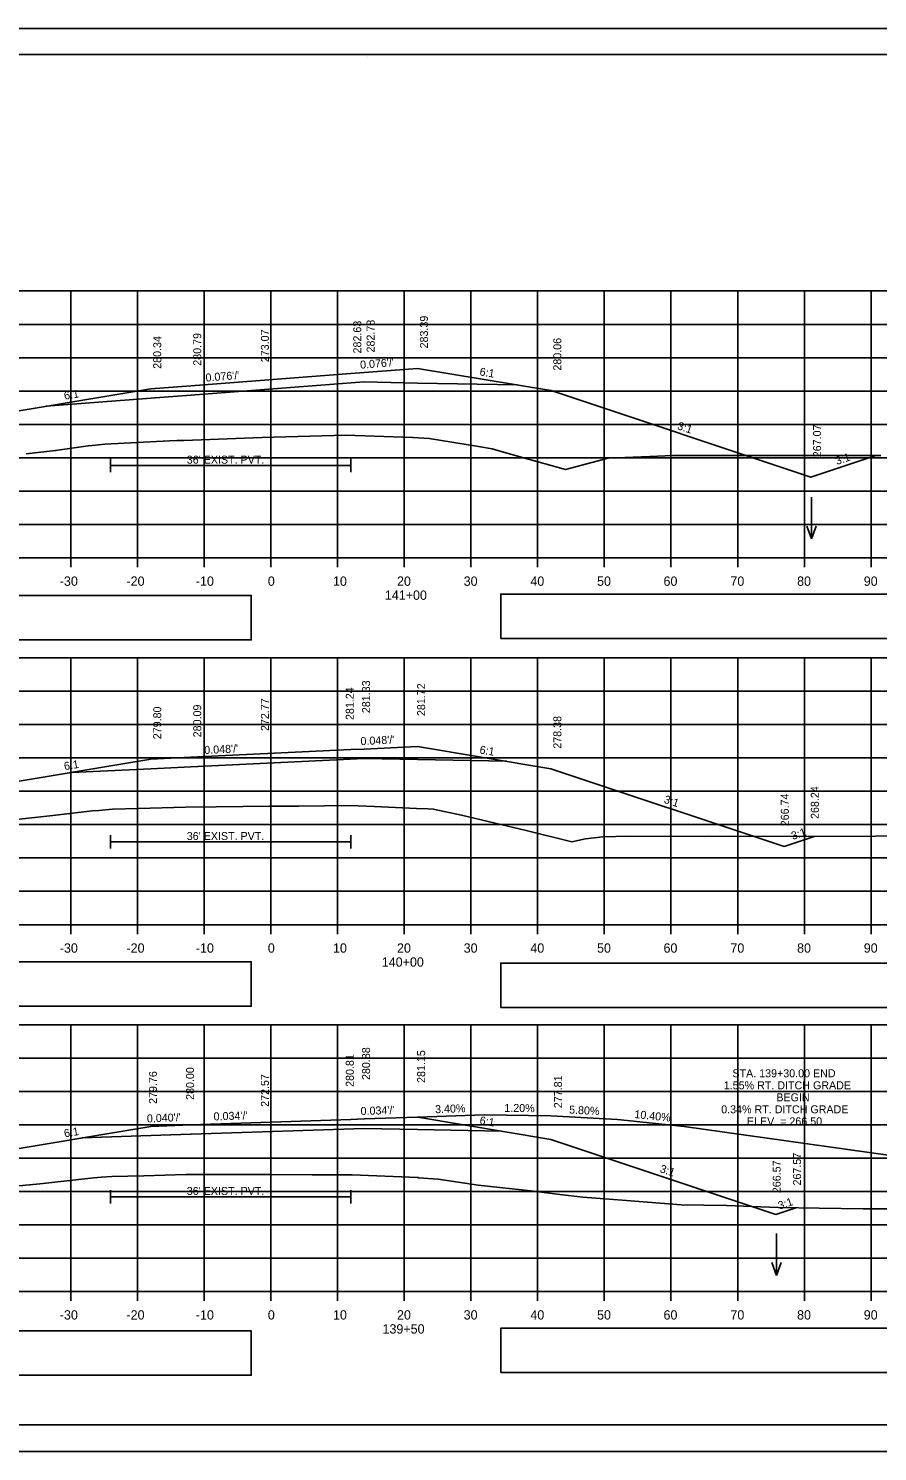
# Model space of a CAD drawing. Extents: x 285 to 4233, y -659 to 3710.
# Drawn here: x 2503.1 to 2630.5, y 2536.2 to 2749.6 of the extents above; entities that cross this region are included whole.
import ezdxf

# ---------------------------------------------------------------- set-up
doc = ezdxf.new("R2010")
doc.units = 0
for name, color, linetype in [('R_Alt Surface', 7, 'Continuous'), ('R_Axis', 7, 'Continuous'), ('R_Axis Annot', 7, 'Continuous'), ('R_Border', 7, 'Continuous'), ('R_Drive', 7, 'Continuous'), ('R_Exist Surface', 7, 'Continuous'), ('R_Fin Surface', 7, 'Continuous'), ('R_Grid', 7, 'Continuous'), ('R_No Plot', 7, 'Continuous'), ('R_Water', 7, 'Continuous'), ('R_Water Annot', 7, 'Continuous'), ('R_Xsect Elev', 7, 'Continuous'), ('R_Xsect Slope', 7, 'Continuous')]:
    doc.layers.add(name, color=color, linetype=linetype)

msp = doc.modelspace()

# ---------------------------------------------------------------- linework, layer by layer
at = {"layer": 'R_Alt Surface'}
for points in [[(2505.8, 2692.93), (2521.5, 2694.13), (2527.5, 2694.59), (2527.5, 2694.59), (2553.5, 2696.57), (2561.5, 2696.41), (2576.42, 2696.12)], [(2505.8, 2692.93), (2521.5, 2694.13), (2527.5, 2694.59), (2527.5, 2694.59), (2553.5, 2696.57), (2561.5, 2696.41), (2576.42, 2696.12)], [(2515.42, 2685.05), (2515.42, 2683.05)], [(2515.42, 2684.05), (2551.5, 2684.05)], [(2551.5, 2685.05), (2551.5, 2683.05)], [(2509.57, 2638.02), (2521.5, 2638.59), (2527.5, 2638.88), (2527.5, 2638.88), (2553.5, 2640.13), (2561.5, 2639.97), (2574.87, 2639.7)], [(2509.57, 2638.02), (2521.5, 2638.59), (2527.5, 2638.88), (2527.5, 2638.88), (2553.5, 2640.13), (2561.5, 2639.97), (2574.87, 2639.7)], [(2515.42, 2628.63), (2515.42, 2626.63)], [(2551.5, 2628.63), (2551.5, 2626.63)], [(2515.42, 2627.63), (2551.5, 2627.63)], [(2511.13, 2583.24), (2521.5, 2583.59), (2527.5, 2583.79), (2527.5, 2583.79), (2553.5, 2584.67), (2561.5, 2584.51), (2574.09, 2584.26)], [(2511.13, 2583.24), (2521.5, 2583.59), (2527.5, 2583.79), (2527.5, 2583.79), (2553.5, 2584.67), (2561.5, 2584.51), (2574.09, 2584.26)], [(2515.42, 2575.42), (2515.42, 2573.42)], [(2551.5, 2575.42), (2551.5, 2573.42)], [(2515.42, 2574.42), (2551.5, 2574.42)]]:
    msp.add_lwpolyline(points, dxfattribs=at)
at = {"layer": 'R_Axis'}
for p, q in [((2409.5, 2670.21), (2709.5, 2670.21)), ((2509.5, 2668.81), (2509.5, 2670.21)), ((2519.5, 2668.81), (2519.5, 2670.21)), ((2529.5, 2668.81), (2529.5, 2670.21)), ((2539.5, 2668.81), (2539.5, 2670.21)), ((2549.5, 2668.81), (2549.5, 2670.21)), ((2559.5, 2668.81), (2559.5, 2670.21)), ((2569.5, 2668.81), (2569.5, 2670.21)), ((2579.5, 2668.81), (2579.5, 2670.21)), ((2589.5, 2668.81), (2589.5, 2670.21)), ((2599.5, 2668.81), (2599.5, 2670.21)), ((2609.5, 2668.81), (2609.5, 2670.21)), ((2619.5, 2668.81), (2619.5, 2670.21)), ((2629.5, 2668.81), (2629.5, 2670.21)), ((2409.5, 2615.21), (2709.5, 2615.21)), ((2509.5, 2613.81), (2509.5, 2615.21)), ((2519.5, 2613.81), (2519.5, 2615.21)), ((2529.5, 2613.81), (2529.5, 2615.21)), ((2539.5, 2613.81), (2539.5, 2615.21)), ((2549.5, 2613.81), (2549.5, 2615.21)), ((2559.5, 2613.81), (2559.5, 2615.21)), ((2569.5, 2613.81), (2569.5, 2615.21)), ((2579.5, 2613.81), (2579.5, 2615.21)), ((2589.5, 2613.81), (2589.5, 2615.21)), ((2599.5, 2613.81), (2599.5, 2615.21)), ((2609.5, 2613.81), (2609.5, 2615.21)), ((2619.5, 2613.81), (2619.5, 2615.21)), ((2629.5, 2613.81), (2629.5, 2615.21)), ((2409.5, 2560.21), (2709.5, 2560.21)), ((2509.5, 2558.81), (2509.5, 2560.21)), ((2519.5, 2558.81), (2519.5, 2560.21)), ((2529.5, 2558.81), (2529.5, 2560.21)), ((2539.5, 2558.81), (2539.5, 2560.21)), ((2549.5, 2558.81), (2549.5, 2560.21)), ((2559.5, 2558.81), (2559.5, 2560.21)), ((2569.5, 2558.81), (2569.5, 2560.21)), ((2579.5, 2558.81), (2579.5, 2560.21)), ((2589.5, 2558.81), (2589.5, 2560.21)), ((2599.5, 2558.81), (2599.5, 2560.21)), ((2609.5, 2558.81), (2609.5, 2560.21)), ((2619.5, 2558.81), (2619.5, 2560.21)), ((2629.5, 2558.81), (2629.5, 2560.21))]:
    msp.add_line(p, q, dxfattribs=at)
at = {"layer": 'R_Axis Annot'}
for points in [[(2573.96, 2658.11), (2714.32, 2658.11), (2714.32, 2664.76), (2573.96, 2664.76)], [(2408.87, 2657.91), (2536.56, 2657.91), (2536.56, 2664.56), (2408.87, 2664.56)], [(2408.87, 2602.99), (2536.56, 2602.99), (2536.56, 2609.64), (2408.87, 2609.64)], [(2573.96, 2602.78), (2714.32, 2602.78), (2714.32, 2609.44), (2573.96, 2609.44)], [(2408.87, 2547.66), (2536.56, 2547.66), (2536.56, 2554.31), (2408.87, 2554.31)], [(2573.96, 2548.06), (2714.32, 2548.06), (2714.32, 2554.71), (2573.96, 2554.71)]]:
    msp.add_lwpolyline(points, close=True, dxfattribs=at)
at = {"layer": 'R_Border'}
for p, q in [((2401.5, 2745.67), (2717.68, 2745.67)), ((2554.02, 2745.41), (2554.02, 2745.41)), ((2554.02, 2745.41), (2554.02, 2745.41)), ((2717.68, 2540.21), (2401.5, 2540.21))]:
    msp.add_line(p, q, dxfattribs=at)
at = {"layer": 'R_Drive'}
for p, q in [((2571.5, 2586.69), (2561.51, 2586.35)), ((2571.5, 2586.69), (2581.5, 2586.57)), ((2581.5, 2586.57), (2591.5, 2585.99)), ((2591.5, 2585.99), (2601.5, 2584.95)), ((2601.5, 2584.95), (2677.91, 2574.25))]:
    msp.add_line(p, q, dxfattribs=at)
at = {"layer": 'R_Exist Surface'}
for points in [[(2502.81, 2685.8), (2507.17, 2686.31), (2512.09, 2686.98), (2512.69, 2687.04), (2514.59, 2687.25), (2524.3, 2687.74), (2525.44, 2687.79), (2526.44, 2687.82), (2538.16, 2688.24), (2548.92, 2688.56), (2550.76, 2688.61), (2552.12, 2688.56), (2560.74, 2688.24), (2560.81, 2688.23), (2563.22, 2688.08), (2570.33, 2686.93), (2572.66, 2686.54), (2575.09, 2685.86), (2583.68, 2683.43), (2587.61, 2684.51), (2590.06, 2685.16), (2596.32, 2685.38), (2599.79, 2685.56), (2624.06, 2685.53), (2630.95, 2685.53)], [(2500.45, 2630.88), (2506.32, 2631.54), (2512.73, 2632.26), (2513.69, 2632.34), (2515.74, 2632.53), (2519.58, 2632.63), (2526.75, 2632.82), (2531.28, 2632.86), (2539.31, 2632.98), (2543.7, 2633), (2551.4, 2633.09), (2555.01, 2632.92), (2561.32, 2632.61), (2563.01, 2632.6), (2563.85, 2632.54), (2568.1, 2631.63), (2573.12, 2630.44), (2577.8, 2629.32), (2584.61, 2627.64), (2586.7, 2628.07), (2589.28, 2628.4), (2593.13, 2628.46), (2604.52, 2628.43), (2608.72, 2628.48), (2611.23, 2628.41), (2630.16, 2628.49), (2637.62, 2628.63)], [(2501.19, 2576), (2504.83, 2576.38), (2512.96, 2577.27), (2514.08, 2577.35), (2515.63, 2577.47), (2520.43, 2577.58), (2526.76, 2577.74), (2532.73, 2577.74), (2539.57, 2577.77), (2545.71, 2577.72), (2551.66, 2577.7), (2561.52, 2577.29), (2561.62, 2577.28), (2561.65, 2577.28), (2564.57, 2577.04), (2570.6, 2576.14), (2578.94, 2575.27), (2582.81, 2574.77), (2586.3, 2574.36), (2592.85, 2573.87), (2601.03, 2573.22), (2607.8, 2573.11), (2615.56, 2572.82), (2621.73, 2572.71), (2628.34, 2572.62), (2636.85, 2572.6)]]:
    msp.add_lwpolyline(points, dxfattribs=at)
at = {"layer": 'R_Fin Surface'}
for points in [[(2474.69, 2683.94), (2474.69, 2683.94), (2497.5, 2691.54), (2521.5, 2695.54), (2521.5, 2695.54), (2527.5, 2696), (2551.5, 2697.84), (2551.5, 2697.84), (2553.5, 2697.99), (2561.5, 2698.6), (2561.5, 2698.6), (2581.5, 2695.27), (2581.51, 2695.27), (2620.46, 2682.28), (2620.46, 2682.28), (2630.2, 2685.53)], [(2474.03, 2628.19), (2497.5, 2636.01), (2521.5, 2640.01), (2527.5, 2640.3), (2551.5, 2641.45), (2553.5, 2641.54), (2561.5, 2641.93), (2581.5, 2638.59), (2616.45, 2626.94), (2620.96, 2628.45)], [(2469.93, 2572.62), (2471.19, 2572.2), (2497.49, 2580.97), (2497.49, 2580.97), (2497.5, 2580.97), (2497.51, 2580.97), (2521.5, 2584.97), (2521.5, 2584.97), (2527.5, 2585.21), (2527.51, 2585.21), (2551.5, 2586.02), (2553.5, 2586.08), (2553.5, 2586.08), (2561.5, 2586.35), (2561.51, 2586.35), (2581.5, 2583.02), (2615.22, 2571.78), (2615.22, 2571.78), (2615.23, 2571.78), (2618.23, 2572.77), (2618.23, 2572.77), (2618.23, 2572.77)]]:
    msp.add_lwpolyline(points, dxfattribs=at)
at = {"layer": 'R_Grid'}
for p, q in [((2409.5, 2710.21), (2709.5, 2710.21)), ((2509.5, 2670.21), (2509.5, 2710.21)), ((2519.5, 2670.21), (2519.5, 2710.21)), ((2529.5, 2670.21), (2529.5, 2710.21)), ((2539.5, 2670.21), (2539.5, 2710.21)), ((2549.5, 2670.21), (2549.5, 2710.21)), ((2559.5, 2670.21), (2559.5, 2710.21)), ((2569.5, 2670.21), (2569.5, 2710.21)), ((2579.5, 2670.21), (2579.5, 2710.21)), ((2589.5, 2670.21), (2589.5, 2710.21)), ((2599.5, 2670.21), (2599.5, 2710.21)), ((2609.5, 2670.21), (2609.5, 2710.21)), ((2619.5, 2670.21), (2619.5, 2710.21)), ((2629.5, 2670.21), (2629.5, 2710.21)), ((2409.5, 2705.21), (2709.5, 2705.21)), ((2409.5, 2700.21), (2709.5, 2700.21)), ((2409.5, 2695.21), (2709.5, 2695.21)), ((2409.5, 2690.21), (2709.5, 2690.21)), ((2409.5, 2685.21), (2709.5, 2685.21)), ((2409.5, 2680.21), (2709.5, 2680.21)), ((2409.5, 2675.21), (2709.5, 2675.21)), ((2409.5, 2670.21), (2709.5, 2670.21)), ((2409.5, 2655.21), (2709.5, 2655.21)), ((2509.5, 2615.21), (2509.5, 2655.21)), ((2519.5, 2615.21), (2519.5, 2655.21)), ((2529.5, 2615.21), (2529.5, 2655.21)), ((2539.5, 2615.21), (2539.5, 2655.21)), ((2549.5, 2615.21), (2549.5, 2655.21)), ((2559.5, 2615.21), (2559.5, 2655.21)), ((2569.5, 2615.21), (2569.5, 2655.21)), ((2579.5, 2615.21), (2579.5, 2655.21)), ((2589.5, 2615.21), (2589.5, 2655.21)), ((2599.5, 2615.21), (2599.5, 2655.21)), ((2609.5, 2615.21), (2609.5, 2655.21)), ((2619.5, 2615.21), (2619.5, 2655.21)), ((2629.5, 2615.21), (2629.5, 2655.21)), ((2409.5, 2650.21), (2709.5, 2650.21)), ((2409.5, 2645.21), (2709.5, 2645.21)), ((2409.5, 2640.21), (2709.5, 2640.21)), ((2409.5, 2635.21), (2709.5, 2635.21)), ((2409.5, 2630.21), (2709.5, 2630.21)), ((2409.5, 2625.21), (2709.5, 2625.21)), ((2409.5, 2620.21), (2709.5, 2620.21)), ((2409.5, 2615.21), (2709.5, 2615.21)), ((2409.5, 2600.21), (2709.5, 2600.21)), ((2509.5, 2560.21), (2509.5, 2600.21)), ((2519.5, 2560.21), (2519.5, 2600.21)), ((2529.5, 2560.21), (2529.5, 2600.21)), ((2539.5, 2560.21), (2539.5, 2600.21)), ((2549.5, 2560.21), (2549.5, 2600.21)), ((2559.5, 2560.21), (2559.5, 2600.21)), ((2569.5, 2560.21), (2569.5, 2600.21)), ((2579.5, 2560.21), (2579.5, 2600.21)), ((2589.5, 2560.21), (2589.5, 2600.21)), ((2599.5, 2560.21), (2599.5, 2600.21)), ((2609.5, 2560.21), (2609.5, 2600.21)), ((2619.5, 2560.21), (2619.5, 2600.21)), ((2629.5, 2560.21), (2629.5, 2600.21)), ((2409.5, 2595.21), (2709.5, 2595.21)), ((2409.5, 2590.21), (2709.5, 2590.21)), ((2409.5, 2585.21), (2709.5, 2585.21)), ((2409.5, 2580.21), (2709.5, 2580.21)), ((2409.5, 2575.21), (2709.5, 2575.21)), ((2409.5, 2570.21), (2709.5, 2570.21)), ((2409.5, 2565.21), (2709.5, 2565.21)), ((2409.5, 2560.21), (2709.5, 2560.21))]:
    msp.add_line(p, q, dxfattribs=at)
at = {"layer": 'R_No Plot'}
for p, q in [((2389.1, 2749.56), (2722.43, 2749.56)), ((2389.1, 2536.23), (2722.43, 2536.23))]:
    msp.add_line(p, q, dxfattribs=at)
for points in [[(2389.09, 2962.9), (2722.43, 2962.9), (2722.43, 2749.56), (2389.09, 2749.56)], [(2389.09, 2749.56), (2722.43, 2749.56), (2722.43, 2536.23), (2389.09, 2536.23)], [(2635.42, 2745.67), (2655.04, 2745.67), (2655.04, 2735.79), (2671.15, 2735.79), (2694.35, 2735.79), (2694.47, 2707.63), (2717.68, 2707.63), (2717.68, 2540.21), (2401.5, 2540.21), (2401.5, 2745.67)]]:
    msp.add_lwpolyline(points, close=True, dxfattribs=at)
at = {"layer": 'R_Water Annot'}
for p, q in [((2620.59, 2679.32), (2620.59, 2673.04)), ((2620.59, 2673.04), (2619.89, 2674.96)), ((2620.59, 2673.04), (2621.29, 2674.96)), ((2615.3, 2568.92), (2615.3, 2562.63)), ((2615.3, 2562.63), (2614.6, 2564.55)), ((2615.3, 2562.63), (2616, 2564.55))]:
    msp.add_line(p, q, dxfattribs=at)
at = {"layer": 'R_Xsect Elev'}
for p, q in [((2539.5, 2688.28), (2539.5, 2705.98)), ((2539.5, 2632.98), (2539.5, 2650.56)), ((2539.5, 2577.77), (2539.5, 2593.92))]:
    msp.add_line(p, q, dxfattribs=at)

# ---------------------------------------------------------------- texts
at = {"layer": 'R_Axis Annot'}
for s, p in [('-30', (2507.84, 2666.01)), ('-20', (2517.84, 2666.01)), ('-10', (2528.24, 2666.01)), ('0', (2539.04, 2666.01)), ('10', (2548.81, 2666.01)), ('20', (2558.41, 2666.01)), ('30', (2568.41, 2666.01)), ('40', (2578.41, 2666.01)), ('50', (2588.41, 2666.01)), ('60', (2598.38, 2666.01)), ('70', (2608.41, 2666.01)), ('80', (2618.41, 2666.01)), ('90', (2628.41, 2666.01)), ('141+00', (2556.59, 2663.91)), ('-30', (2507.84, 2611.01)), ('-20', (2517.84, 2611.01)), ('-10', (2528.24, 2611.01)), ('0', (2539.04, 2611.01)), ('10', (2548.81, 2611.01)), ('20', (2558.41, 2611.01)), ('30', (2568.41, 2611.01)), ('40', (2578.41, 2611.01)), ('50', (2588.41, 2611.01)), ('60', (2598.38, 2611.01)), ('70', (2608.41, 2611.01)), ('80', (2618.41, 2611.01)), ('90', (2628.41, 2611.01)), ('140+00', (2556.13, 2608.91)), ('-30', (2507.84, 2556.01)), ('-20', (2517.84, 2556.01)), ('-10', (2528.24, 2556.01)), ('0', (2539.04, 2556.01)), ('10', (2548.81, 2556.01)), ('20', (2558.41, 2556.01)), ('30', (2568.41, 2556.01)), ('40', (2578.41, 2556.01)), ('50', (2588.41, 2556.01)), ('60', (2598.38, 2556.01)), ('70', (2608.41, 2556.01)), ('80', (2618.41, 2556.01)), ('90', (2628.41, 2556.01)), ('139+50', (2556.24, 2553.91))]:
    msp.add_text(s, height=1.4, dxfattribs=at).set_placement(p)
at = {"layer": 'R_Water'}
for p in [(2526.88, 2684.32), (2526.88, 2627.9), (2526.88, 2574.69)]:
    msp.add_text("36' EXIST. PVT.", height=1.2, dxfattribs=at).set_placement(p)
at = {"layer": 'R_Xsect Elev'}
for s, rotation, p in [('282.63', 90, (2553.05, 2700.84)), ('282.78', 90, (2555.05, 2700.99)), ('283.39', 90, (2563.05, 2701.6)), ('280.34', 90, (2523.05, 2698.54)), ('280.79', 90, (2529.05, 2699)), ('273.07', 90, (2539.2, 2699.53)), ('280.06', 90, (2583.05, 2698.27)), ('267.07', 90, (2622.01, 2685.28)), ('281.24', 90, (2551.93, 2645.89)), ('281.33', 90, (2554.37, 2646.92)), ('281.72', 90, (2562.63, 2646.48)), ('279.80', 90, (2523.05, 2643.01)), ('280.09', 90, (2529.05, 2643.3)), ('272.77', 90, (2539.2, 2644.24)), ('278.38', 90, (2583.05, 2641.59)), ('266.74', 90, (2617.17, 2629.96)), ('268.24', 90, (2621.67, 2631.06)), ('280.88', 90, (2554.37, 2591.92)), ('280.81', 90, (2551.93, 2590.89)), ('281.15', 90, (2562.63, 2591.48)), ('279.76', 90, (2522.41, 2588.34)), ('280.00', 90, (2527.97, 2588.94)), ('272.57', 90, (2539.2, 2587.9)), ('277.81', 90, (2583.16, 2587.7)), ('3.40%', 1.9296, (2564.14, 2586.94)), ('1.20%', 359.3125, (2574.5, 2587.15)), ('5.80%', 356.6806, (2584.19, 2586.91)), ('10.40%', 354.0626, (2593.97, 2586.24)), ('266.57', 90, (2615.95, 2574.96)), ('267.57', 90, (2619, 2576.11))]:
    msp.add_text(s, height=1.2, rotation=rotation, dxfattribs=at).set_placement(p)
for s, p in [('STA. 139+30.00 END', (2608.71, 2592.33)), ('1.55% RT. DITCH GRADE', (2607.42, 2590.53)), ('BEGIN', (2615.3, 2588.73)), ('0.34% RT. DITCH GRADE', (2607.03, 2586.93)), ('ELEV. = 266.50', (2610.88, 2585.13))]:
    msp.add_text(s, height=1.2, dxfattribs=at).set_placement(p)
at = {"layer": 'R_Xsect Slope'}
for s, rotation, p in [("0.076'/'", 4.3713, (2552.92, 2698.55)), ("0.076'/'", 4.3713, (2529.74, 2696.62)), ('6:1', 350.5377, (2570.73, 2697.57)), ('6:1', 9.4623, (2508.57, 2693.9)), ('3:1', 341.5651, (2600.35, 2689.51)), ('3:1', 18.4349, (2624.38, 2684.12)), ("0.048'/'", 2.7447, (2552.96, 2642.12)), ("0.048'/'", 2.7447, (2529.53, 2640.79)), ('6:1', 350.5377, (2570.73, 2640.89)), ('6:1', 9.4623, (2508.57, 2638.36)), ('3:1', 341.5651, (2598.34, 2633.51)), ('3:1', 18.4349, (2617.76, 2627.91)), ("0.034'/'", 1.9296, (2552.97, 2586.67)), ("0.040'/'", 2.2906, (2520.92, 2585.55)), ("0.034'/'", 1.9296, (2530.93, 2585.86)), ('6:1', 350.5377, (2570.73, 2585.32)), ('6:1', 9.4623, (2508.57, 2583.32)), ('3:1', 341.5651, (2597.74, 2578.14)), ('3:1', 18.4349, (2615.78, 2572.49))]:
    msp.add_text(s, height=1.2, rotation=rotation, dxfattribs=at).set_placement(p)

doc.saveas('drawing.dxf')
